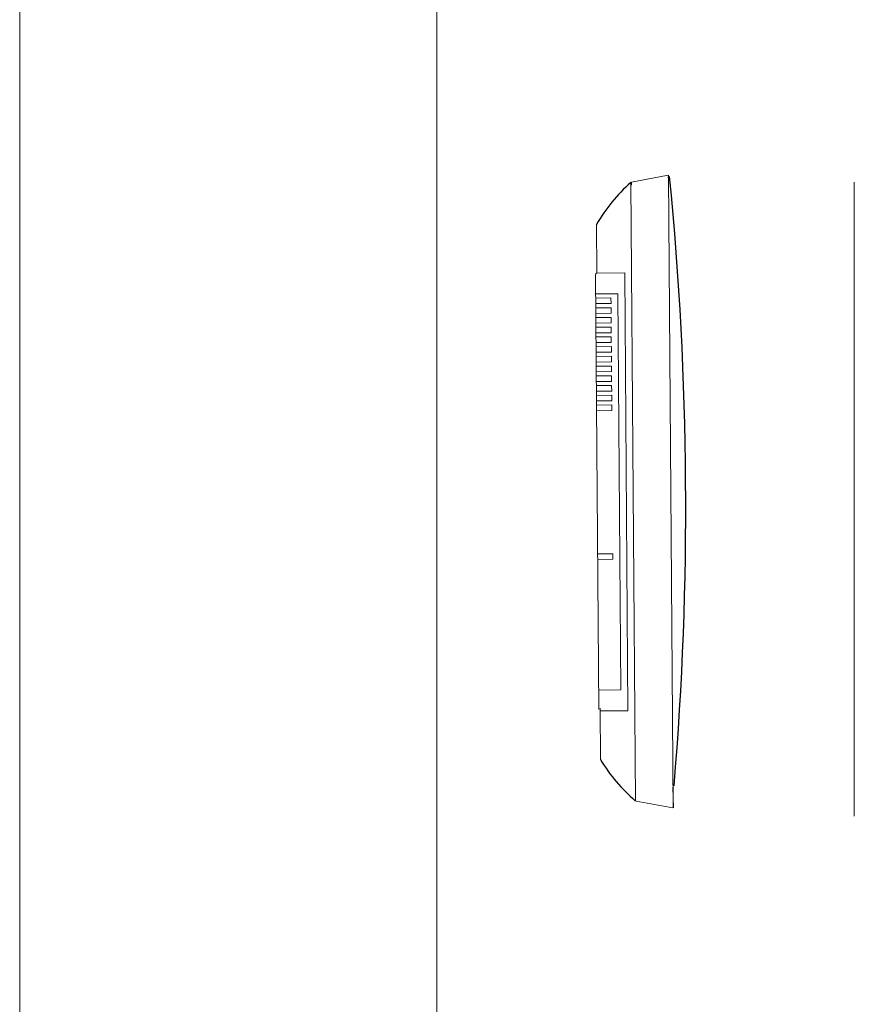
# Model space of a CAD drawing. Header units: feet. Extents: x 8 to 127, y 6 to 90.
# Tile 401 of 538: x 47.926 to 48.226, y 55.647 to 56.001. Entities that reach past the tile are written whole.
import ezdxf

# ---------------------------------------------------------------- set-up
doc = ezdxf.new("R2010")
doc.units = ezdxf.units.FT
doc.header["$MEASUREMENT"] = 0
for name, color, linetype in [('MOBILARIO', 8, 'Continuous'), ('MOBILIARIO', 250, 'Continuous'), ('MOBILIÁRIO2', 250, 'Continuous')]:
    doc.layers.add(name, color=color, linetype=linetype)

msp = doc.modelspace()

# ---------------------------------------------------------------- linework, layer by layer
at = {"layer": 'MOBILARIO', "lineweight": 5}
msp.add_line((48.22606482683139, 55.94220599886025), (48.22606482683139, 55.71420599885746), dxfattribs=at)
msp.add_line((48.22606482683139, 55.94220599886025), (48.22606482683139, 55.71420599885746), dxfattribs=at)
at = {"layer": 'MOBILIARIO', "lineweight": 5}
for p, q in [((47.92600920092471, 56.16332729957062), (47.92600920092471, 55.24617001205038)), ((48.07600920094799, 55.30830204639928), (48.07600920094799, 56.10119526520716))]:
    msp.add_line(p, q, dxfattribs=at)
at = {"layer": 'MOBILIÁRIO2', "lineweight": 5}
for p, q in [((48.14591466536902, 55.94218927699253), (48.15919923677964, 55.94475121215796)), ((48.14591466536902, 55.94218927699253), (48.15919923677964, 55.94475121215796)), ((48.15932439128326, 55.94475932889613), (48.15916876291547, 55.94375214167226)), ((48.15932439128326, 55.94475932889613), (48.15916876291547, 55.94375214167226)), ((48.16095169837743, 55.71727590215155), (48.15926133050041, 55.94475919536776)), ((48.16095169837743, 55.71727590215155), (48.15926133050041, 55.94475919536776)), ((48.14567725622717, 55.94207210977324), (48.14600934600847, 55.941198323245)), ((48.14567725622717, 55.94207210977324), (48.14600934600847, 55.941198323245)), ((48.14743346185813, 55.71969003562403), (48.14578032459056, 55.94214278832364)), ((48.14743346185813, 55.71969003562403), (48.14578032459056, 55.94214278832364)), ((48.14600934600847, 55.941198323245), (48.14591466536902, 55.94218927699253)), ((48.14600934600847, 55.941198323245), (48.14591466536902, 55.94218927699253)), ((48.15916876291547, 55.94375214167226), (48.15966490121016, 55.94431416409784)), ((48.15916876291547, 55.94375214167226), (48.15966490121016, 55.94431416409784)), ((48.13352114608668, 55.90955715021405), (48.13339152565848, 55.92707124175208)), ((48.13352114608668, 55.90955715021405), (48.13339152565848, 55.92707124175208)), ((48.13352114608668, 55.90955715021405), (48.14352087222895, 55.90963115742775)), ((48.13352114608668, 55.90955715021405), (48.14352087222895, 55.90963115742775)), ((48.14352087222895, 55.90963115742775), (48.1446930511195, 55.75216466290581)), ((48.14352087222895, 55.90963115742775), (48.1446930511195, 55.75216466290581)), ((48.13418963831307, 55.75258694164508), (48.13302486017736, 55.90905346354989)), ((48.13418963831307, 55.75258694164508), (48.13302486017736, 55.90905346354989)), ((48.1410763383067, 55.90212743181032), (48.13307655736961, 55.90206822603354)), ((48.1410763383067, 55.90212743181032), (48.13307655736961, 55.90206822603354)), ((48.13308765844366, 55.90056826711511), (48.13858750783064, 55.9006089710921)), ((48.13308765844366, 55.90056826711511), (48.13858750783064, 55.9006089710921)), ((48.13860230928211, 55.89860902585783), (48.13310245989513, 55.89856832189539)), ((48.13860230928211, 55.89860902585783), (48.13310245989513, 55.89856832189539)), ((48.13858750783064, 55.9006089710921), (48.13860230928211, 55.89860902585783)), ((48.13858750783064, 55.9006089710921), (48.13860230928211, 55.89860902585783)), ((48.14213772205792, 55.75963138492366), (48.1410763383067, 55.90212743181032)), ((48.14213772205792, 55.75963138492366), (48.1410763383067, 55.90212743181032)), ((48.13311356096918, 55.89706836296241), (48.13861341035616, 55.8971090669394)), ((48.13311356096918, 55.89706836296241), (48.13861341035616, 55.8971090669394)), ((48.13862821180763, 55.89510912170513), (48.13312836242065, 55.89506841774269)), ((48.13862821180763, 55.89510912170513), (48.13312836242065, 55.89506841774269)), ((48.13861341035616, 55.8971090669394), (48.13862821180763, 55.89510912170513)), ((48.13861341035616, 55.8971090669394), (48.13862821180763, 55.89510912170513)), ((48.1331394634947, 55.89356845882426), (48.13863931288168, 55.8936091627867)), ((48.1331394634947, 55.89356845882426), (48.13863931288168, 55.8936091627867)), ((48.13865411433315, 55.89160921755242), (48.13315426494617, 55.89156851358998)), ((48.13865411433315, 55.89160921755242), (48.13315426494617, 55.89156851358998)), ((48.13863931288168, 55.8936091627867), (48.13865411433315, 55.89160921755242)), ((48.13863931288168, 55.8936091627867), (48.13865411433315, 55.89160921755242)), ((48.13316536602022, 55.89006855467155), (48.1386652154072, 55.89010925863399)), ((48.13316536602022, 55.89006855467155), (48.1386652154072, 55.89010925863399)), ((48.13868001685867, 55.88810931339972), (48.13318016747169, 55.88806860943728)), ((48.13868001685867, 55.88810931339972), (48.13318016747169, 55.88806860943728)), ((48.1386652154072, 55.89010925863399), (48.13868001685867, 55.88810931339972)), ((48.1386652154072, 55.89010925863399), (48.13868001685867, 55.88810931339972)), ((48.13319126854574, 55.88656865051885), (48.13869111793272, 55.88660935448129)), ((48.13319126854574, 55.88656865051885), (48.13869111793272, 55.88660935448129)), ((48.13870591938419, 55.88460940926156), (48.13320606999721, 55.88456870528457)), ((48.13870591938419, 55.88460940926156), (48.13320606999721, 55.88456870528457)), ((48.13869111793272, 55.88660935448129), (48.13870591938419, 55.88460940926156)), ((48.13869111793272, 55.88660935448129), (48.13870591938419, 55.88460940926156)), ((48.13321717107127, 55.88306874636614), (48.13871702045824, 55.88310945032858)), ((48.13321717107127, 55.88306874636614), (48.13871702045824, 55.88310945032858)), ((48.13873182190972, 55.88110950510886), (48.13323197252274, 55.88106880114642)), ((48.13873182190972, 55.88110950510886), (48.13323197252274, 55.88106880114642)), ((48.13871702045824, 55.88310945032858), (48.13873182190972, 55.88110950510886)), ((48.13871702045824, 55.88310945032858), (48.13873182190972, 55.88110950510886)), ((48.13324307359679, 55.87956884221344), (48.13874292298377, 55.87960954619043)), ((48.13324307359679, 55.87956884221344), (48.13874292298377, 55.87960954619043)), ((48.13875772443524, 55.87760960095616), (48.13325787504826, 55.87756889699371)), ((48.13875772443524, 55.87760960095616), (48.13325787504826, 55.87756889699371)), ((48.13874292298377, 55.87960954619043), (48.13875772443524, 55.87760960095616)), ((48.13874292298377, 55.87960954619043), (48.13875772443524, 55.87760960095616)), ((48.13326897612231, 55.87606893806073), (48.13876882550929, 55.87610964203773)), ((48.13326897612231, 55.87606893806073), (48.13876882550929, 55.87610964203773)), ((48.13878362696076, 55.87410969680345), (48.13328377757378, 55.87406899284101)), ((48.13878362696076, 55.87410969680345), (48.13328377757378, 55.87406899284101)), ((48.13876882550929, 55.87610964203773), (48.13878362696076, 55.87410969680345)), ((48.13876882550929, 55.87610964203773), (48.13878362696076, 55.87410969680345)), ((48.13329487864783, 55.87256903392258), (48.13879472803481, 55.87260973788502)), ((48.13329487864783, 55.87256903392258), (48.13879472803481, 55.87260973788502)), ((48.13880952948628, 55.87060979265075), (48.1333096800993, 55.87056908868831)), ((48.13880952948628, 55.87060979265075), (48.1333096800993, 55.87056908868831)), ((48.13879472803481, 55.87260973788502), (48.13880952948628, 55.87060979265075)), ((48.13879472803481, 55.87260973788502), (48.13880952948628, 55.87060979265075)), ((48.13332078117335, 55.86906912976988), (48.13882063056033, 55.86910983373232)), ((48.13332078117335, 55.86906912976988), (48.13882063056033, 55.86910983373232)), ((48.1388354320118, 55.86710988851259), (48.13333558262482, 55.8670691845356)), ((48.1388354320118, 55.86710988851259), (48.13333558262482, 55.8670691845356)), ((48.13882063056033, 55.86910983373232), (48.1388354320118, 55.86710988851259)), ((48.13882063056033, 55.86910983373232), (48.1388354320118, 55.86710988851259)), ((48.13334668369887, 55.86556922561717), (48.13884653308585, 55.86560992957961)), ((48.13334668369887, 55.86556922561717), (48.13884653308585, 55.86560992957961)), ((48.13886133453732, 55.86360998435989), (48.13336148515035, 55.8635692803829)), ((48.13886133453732, 55.86360998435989), (48.13336148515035, 55.8635692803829)), ((48.13884653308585, 55.86560992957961), (48.13886133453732, 55.86360998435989)), ((48.13884653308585, 55.86560992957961), (48.13886133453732, 55.86360998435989)), ((48.1333725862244, 55.86206932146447), (48.13887243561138, 55.86211002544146)), ((48.1333725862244, 55.86206932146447), (48.13887243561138, 55.86211002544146)), ((48.13888723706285, 55.86011008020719), (48.13338738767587, 55.86006937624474)), ((48.13888723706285, 55.86011008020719), (48.13338738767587, 55.86006937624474)), ((48.13887243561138, 55.86211002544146), (48.13888723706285, 55.86011008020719)), ((48.13887243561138, 55.86211002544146), (48.13888723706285, 55.86011008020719)), ((48.13377530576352, 55.80857083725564), (48.1392751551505, 55.80861154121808)), ((48.13377530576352, 55.80857083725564), (48.1392751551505, 55.80861154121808)), ((48.13928995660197, 55.8066115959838), (48.13379010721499, 55.80657089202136)), ((48.13928995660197, 55.8066115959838), (48.13379010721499, 55.80657089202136)), ((48.1392751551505, 55.80861154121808), (48.13928995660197, 55.8066115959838)), ((48.1392751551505, 55.80861154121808), (48.13928995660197, 55.8066115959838)), ((48.13413794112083, 55.75957217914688), (48.14213772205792, 55.75963138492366)), ((48.13413794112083, 55.75957217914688), (48.14213772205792, 55.75963138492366)), ((48.13468592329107, 55.75309076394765), (48.13482294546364, 55.73457656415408)), ((48.1446930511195, 55.75216466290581), (48.13469332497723, 55.75209065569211)), ((48.1446930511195, 55.75216466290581), (48.13469332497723, 55.75209065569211)), ((48.16086521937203, 55.72467664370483), (48.16103141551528, 55.71728097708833)), ((48.16086521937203, 55.72467664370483), (48.16103141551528, 55.71728097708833)), ((48.14765587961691, 55.71963784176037), (48.14732935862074, 55.71975918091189)), ((48.14765587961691, 55.71963784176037), (48.14732935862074, 55.71975918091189)), ((48.1608724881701, 55.71728353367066), (48.14765587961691, 55.71963784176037)), ((48.1608724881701, 55.71728353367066), (48.14765587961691, 55.71963784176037))]:
    msp.add_line(p, q, dxfattribs=at)
at = {"layer": 'MOBILIÁRIO2'}
for centre, radius, start, end in [((48.15916876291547, 55.94425214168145), 0.0004999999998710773, 0, 0), ((48.15916876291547, 55.94425214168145), 0.0004999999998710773, 0, 0), ((48.18655525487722, 55.89606152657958), 0.06154660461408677, 131.6194169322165, 149.7455408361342), ((48.18655525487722, 55.89606152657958), 0.06154660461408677, 131.6194169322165, 149.7455408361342), ((48.14600934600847, 55.94169832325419), 0.0004999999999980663, 0, 0), ((48.14600934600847, 55.94169832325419), 0.0004999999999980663, 0, 0), ((46.95061931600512, 55.82574192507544), 1.214845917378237, 355.2487741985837, 5.601139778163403), ((46.95061931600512, 55.82574192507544), 1.214845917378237, 355.2487741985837, 5.601139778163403), ((48.18752187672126, 55.76636976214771), 0.0615466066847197, 211.1025271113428, 229.2286510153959), ((48.18752187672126, 55.76636976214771), 0.0615466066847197, 211.1025271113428, 229.2286510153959), ((48.14765587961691, 55.72013784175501), 0.000499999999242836, 0, 0), ((48.14765587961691, 55.72013784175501), 0.000499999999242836, 0, 0)]:
    msp.add_arc(centre, radius, start, end, dxfattribs=at)
at = {"layer": 'MOBILIÁRIO2', "lineweight": 5}
msp.add_arc((48.1335248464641, 55.90905716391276), 0.0005, 113.0438989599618, 180.4240340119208, dxfattribs=at)
msp.add_arc((48.1335248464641, 55.90905716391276), 0.0005, 113.0438989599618, 180.4240340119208, dxfattribs=at)

doc.saveas('drawing.dxf')
